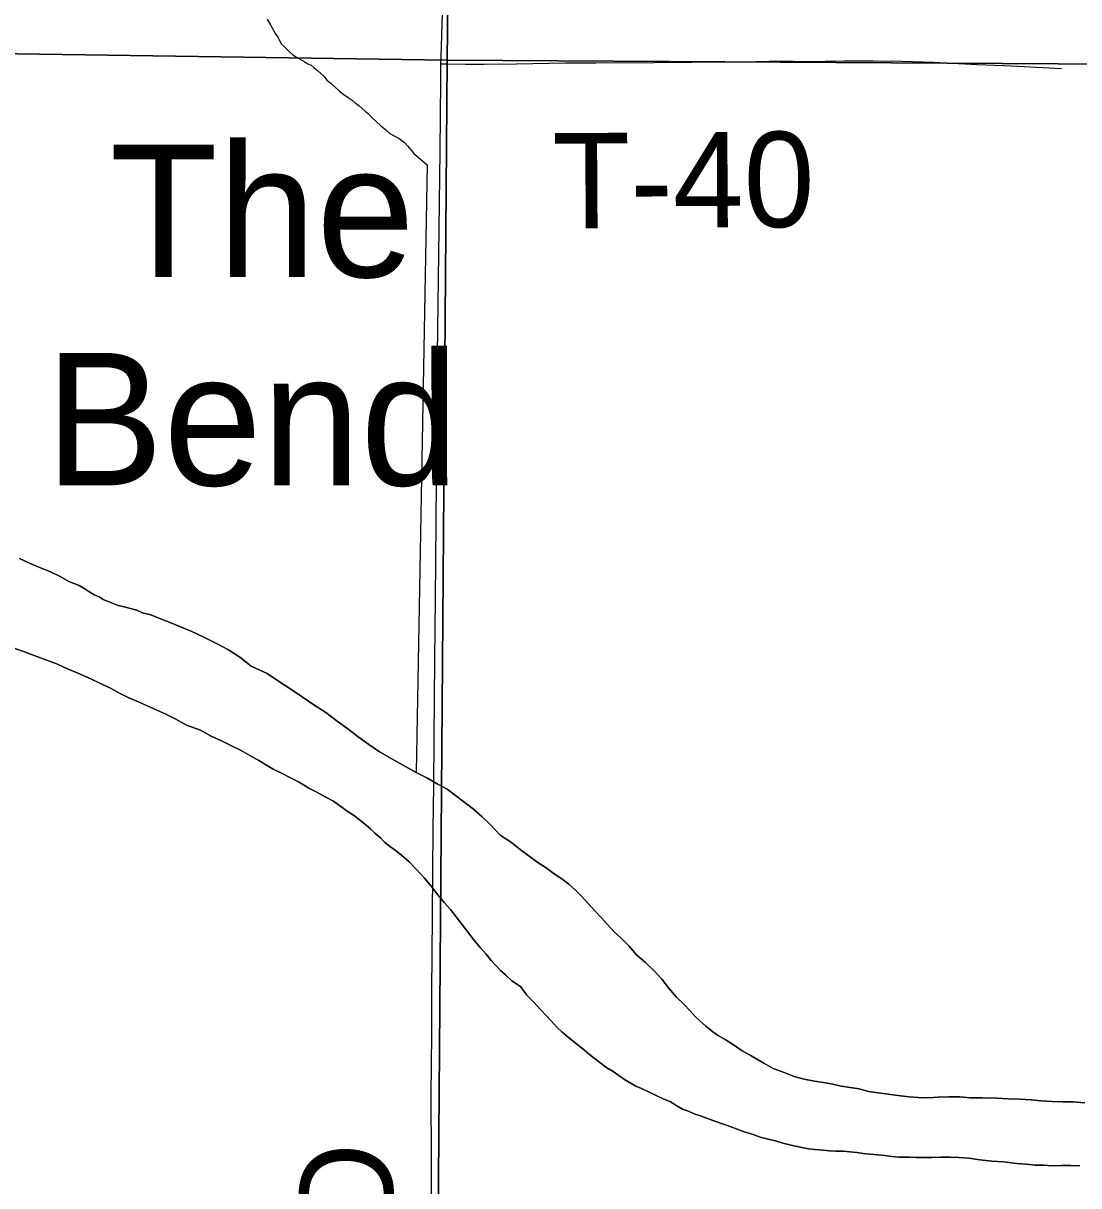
# Model space of a CAD drawing. Extents: x 2.4 to 73.1, y 4.5 to 25.6.
# Drawn here: x 31.8993 to 32.214, y 22.2941 to 22.6405 of the extents above; entities that cross this region are included whole.
import ezdxf

# ---------------------------------------------------------------- set-up
doc = ezdxf.new("R2010")
doc.units = 0
for name, color, linetype in [('GM_X_County_Road', 7, 'Continuous'), ('GM_X_County_Road_Text', 7, 'Continuous'), ('GM_X_Major_River', 7, 'Continuous'), ('GM_X_Minor_River', 7, 'Continuous'), ('GM_X_Section', 7, 'Continuous'), ('GM_X_Township_Road', 7, 'Continuous'), ('GM_X_Township_Road_Text', 7, 'Continuous'), ('GM_X_Unincorporated_Text', 7, 'Continuous')]:
    doc.layers.add(name, color=color, linetype=linetype)

msp = doc.modelspace()

# ---------------------------------------------------------------- linework, layer by layer
at = {"layer": 'GM_X_County_Road'}
for points in [[(32.02387, 22.62838), (32.02389, 22.63044), (32.02443, 22.64668), (32.02463, 22.65224)], [(32.02057, 22.1494), (32.0206, 22.15275), (32.02069, 22.19316), (32.02079, 22.22765), (32.02098, 22.25719), (32.0211, 22.27677), (32.02101, 22.30257), (32.02099, 22.32091), (32.02119, 22.33924), (32.02115, 22.35198), (32.02129, 22.36316), (32.02138, 22.37435), (32.02157, 22.40046), (32.0217, 22.4132), (32.02179, 22.42719), (32.02201, 22.45092), (32.02221, 22.46884), (32.02263, 22.51515), (32.02285, 22.54188), (32.02331, 22.57918), (32.02366, 22.6024), (32.0238, 22.62331), (32.02387, 22.62838)]]:
    msp.add_lwpolyline(points, dxfattribs=at)
at = {"layer": 'GM_X_Major_River'}
for points in [[(31.91031, 22.47565), (31.90748, 22.47703), (31.90445, 22.47822), (31.90124, 22.4796), (31.89822, 22.48098)], [(31.89822, 22.48098), (31.90124, 22.4796), (31.90445, 22.47822), (31.90748, 22.47703), (31.91031, 22.47565)], [(32.18516, 22.32024), (32.18174, 22.32029), (32.17851, 22.32053), (32.17527, 22.32058), (32.17204, 22.32045), (32.16899, 22.3203), (32.16614, 22.32035), (32.16348, 22.32058), (32.16082, 22.32081), (32.15133, 22.3221), (32.1485, 22.32291), (32.14584, 22.32333), (32.14318, 22.32375), (32.14072, 22.32436), (32.13787, 22.32479), (32.13522, 22.32521), (32.13218, 22.32583), (32.12915, 22.32663), (32.12613, 22.32782), (32.12292, 22.32901), (32.12009, 22.33058), (32.11632, 22.33273), (32.11368, 22.33429), (32.11104, 22.33604), (32.1086, 22.3376), (32.10633, 22.33897), (32.10446, 22.34033), (32.10276, 22.34168), (32.10108, 22.34323), (32.09958, 22.34459), (32.09808, 22.34632), (32.0964, 22.34806), (32.09396, 22.35038), (32.09172, 22.35307), (32.08967, 22.35557), (32.08743, 22.35808), (32.0848, 22.36059), (32.08218, 22.36291), (32.07993, 22.36542), (32.07769, 22.36773), (32.07544, 22.36986), (32.07338, 22.37198), (32.0717, 22.37391), (32.06983, 22.37584), (32.06759, 22.37834), (32.0659, 22.38027), (32.06403, 22.38201), (32.06197, 22.38394), (32.0599, 22.3855), (32.05764, 22.38705), (32.0552, 22.3888), (32.05275, 22.39036), (32.05012, 22.3923), (32.04749, 22.39424), (32.04486, 22.39638), (32.04147, 22.39852), (32.03866, 22.4016), (32.03604, 22.40412), (32.0336, 22.40625), (32.02571, 22.41226), (32.02269, 22.41383), (32.01967, 22.41559), (32.01646, 22.41716), (32.01307, 22.41911), (32.00987, 22.42087), (32.00553, 22.42341), (32.00233, 22.42555), (31.99914, 22.42788), (31.99613, 22.43021), (31.99293, 22.43254), (31.98955, 22.43507), (31.98597, 22.4374), (31.98221, 22.43993), (31.97882, 22.44227), (31.97543, 22.44441), (31.97205, 22.44674), (31.96732, 22.44891), (31.96394, 22.45162), (31.96055, 22.45377), (31.95678, 22.45573), (31.9532, 22.45749), (31.94961, 22.45926), (31.94621, 22.46064), (31.94281, 22.46203), (31.93978, 22.46322), (31.93733, 22.4642), (31.93486, 22.46481), (31.93316, 22.4656), (31.93089, 22.46621), (31.92938, 22.46661), (31.92767, 22.46702), (31.92616, 22.46761), (31.92465, 22.46821), (31.92313, 22.4688), (31.922, 22.46958), (31.92049, 22.47017), (31.91917, 22.47095), (31.91767, 22.47193), (31.91597, 22.4729), (31.91295, 22.47409), (31.91031, 22.47565)], [(31.91031, 22.47565), (31.91295, 22.47409), (31.91597, 22.4729), (31.91767, 22.47193), (31.91917, 22.47095), (31.92049, 22.47017), (31.922, 22.46958), (31.92313, 22.4688), (31.92465, 22.46821), (31.92616, 22.46761), (31.92767, 22.46702), (31.92938, 22.46661), (31.93089, 22.46621), (31.93316, 22.4656), (31.93486, 22.46481), (31.93733, 22.4642), (31.93978, 22.46322), (31.94281, 22.46203), (31.94621, 22.46064), (31.94961, 22.45926), (31.9532, 22.45749), (31.95678, 22.45573), (31.96055, 22.45377), (31.96394, 22.45162), (31.96732, 22.44891), (31.97205, 22.44674), (31.97543, 22.44441), (31.97882, 22.44227), (31.98221, 22.43993), (31.98597, 22.4374), (31.98955, 22.43507), (31.99293, 22.43254), (31.99613, 22.43021), (31.99914, 22.42788), (32.00233, 22.42555), (32.00553, 22.42341), (32.00987, 22.42087), (32.01307, 22.41911), (32.01646, 22.41716), (32.01967, 22.41559), (32.02269, 22.41383), (32.02571, 22.41226), (32.0336, 22.40625), (32.03604, 22.40412), (32.03866, 22.4016), (32.04147, 22.39852), (32.04486, 22.39638), (32.04749, 22.39424), (32.05012, 22.3923), (32.05275, 22.39036), (32.0552, 22.3888), (32.05764, 22.38705), (32.0599, 22.3855), (32.06197, 22.38394), (32.06403, 22.38201), (32.0659, 22.38027), (32.06759, 22.37834), (32.06983, 22.37584), (32.0717, 22.37391), (32.07338, 22.37198), (32.07544, 22.36986), (32.07769, 22.36773), (32.07993, 22.36542), (32.08218, 22.36291), (32.0848, 22.36059), (32.08743, 22.35808), (32.08967, 22.35557), (32.09172, 22.35307), (32.09396, 22.35038), (32.0964, 22.34806), (32.09808, 22.34632), (32.09958, 22.34459), (32.10108, 22.34323), (32.10276, 22.34168), (32.10446, 22.34033), (32.10633, 22.33897), (32.1086, 22.3376), (32.11104, 22.33604), (32.11368, 22.33429), (32.11632, 22.33273), (32.12009, 22.33058), (32.12292, 22.32901), (32.12613, 22.32782), (32.12915, 22.32663), (32.13218, 22.32583), (32.13522, 22.32521), (32.13787, 22.32479), (32.14072, 22.32436), (32.14318, 22.32375), (32.14584, 22.32333), (32.1485, 22.32291), (32.15133, 22.3221), (32.16082, 22.32081), (32.16348, 22.32058), (32.16614, 22.32035), (32.16899, 22.3203), (32.17204, 22.32045), (32.17527, 22.32058), (32.17851, 22.32053), (32.18174, 22.32029), (32.18516, 22.32024)], [(31.89666, 22.45421), (31.89987, 22.45302), (31.90952, 22.44945), (31.91254, 22.44807), (31.91537, 22.44688), (31.91953, 22.44511), (31.92236, 22.44373), (31.92538, 22.44235), (31.92821, 22.44079), (31.93085, 22.43942), (31.93368, 22.43823), (31.93633, 22.43705), (31.93897, 22.43587), (31.94162, 22.43468), (31.94482, 22.43311), (31.94803, 22.43135), (31.95219, 22.42977), (31.9554, 22.42801), (31.95842, 22.42663), (31.96125, 22.42525), (31.96408, 22.42388), (31.96691, 22.42231), (31.96955, 22.42075), (31.97181, 22.41939), (31.97388, 22.41821), (31.97633, 22.41703), (31.97897, 22.41566), (31.98162, 22.41429), (31.98444, 22.41254), (31.98689, 22.41136), (31.98935, 22.40999), (31.9918, 22.40862), (31.99405, 22.40706), (31.99594, 22.4057), (31.99782, 22.40453), (31.99951, 22.40318), (32.00101, 22.40201), (32.00289, 22.40046), (32.0042, 22.39911), (32.00589, 22.39775), (32.00701, 22.39641), (32.00851, 22.39524), (32.01021, 22.39408), (32.01208, 22.39253), (32.01434, 22.39059), (32.01658, 22.38827), (32.01882, 22.38577), (32.02107, 22.38326), (32.02293, 22.38076), (32.0248, 22.37845), (32.02666, 22.37633)], [(32.02666, 22.37633), (32.0248, 22.37845), (32.02293, 22.38076), (32.02107, 22.38326), (32.01882, 22.38577), (32.01658, 22.38827), (32.01434, 22.39059), (32.01208, 22.39253), (32.01021, 22.39408), (32.00851, 22.39524), (32.00701, 22.39641), (32.00589, 22.39775), (32.0042, 22.39911), (32.00289, 22.40046), (32.00101, 22.40201), (31.99951, 22.40318), (31.99782, 22.40453), (31.99594, 22.4057), (31.99405, 22.40706), (31.9918, 22.40862), (31.98935, 22.40999), (31.98689, 22.41136), (31.98444, 22.41254), (31.98162, 22.41429), (31.97897, 22.41566), (31.97633, 22.41703), (31.97388, 22.41821), (31.97181, 22.41939), (31.96955, 22.42075), (31.96691, 22.42231), (31.96408, 22.42388), (31.96125, 22.42525), (31.95842, 22.42663), (31.9554, 22.42801), (31.95219, 22.42977), (31.94803, 22.43135), (31.94482, 22.43311), (31.94162, 22.43468), (31.93897, 22.43587), (31.93633, 22.43705), (31.93368, 22.43823), (31.93085, 22.43942), (31.92821, 22.44079), (31.92538, 22.44235), (31.92236, 22.44373), (31.91953, 22.44511), (31.91537, 22.44688), (31.91254, 22.44807), (31.90952, 22.44945), (31.89987, 22.45302), (31.89666, 22.45421)], [(32.02666, 22.37633), (32.02909, 22.37325), (32.03393, 22.36691), (32.03561, 22.36498), (32.0373, 22.36305), (32.03879, 22.36113), (32.04028, 22.35959), (32.04159, 22.35824), (32.04309, 22.35688), (32.04497, 22.35514), (32.0476, 22.35339), (32.04947, 22.35089), (32.05153, 22.34877), (32.05339, 22.34665), (32.05508, 22.34491), (32.05676, 22.34318), (32.05826, 22.34144), (32.05994, 22.33989), (32.06182, 22.33834), (32.06389, 22.3366), (32.06614, 22.33486), (32.06821, 22.33311), (32.07121, 22.33079), (32.07328, 22.32923), (32.07516, 22.32806), (32.07686, 22.3269), (32.07855, 22.32573), (32.08025, 22.32475), (32.08194, 22.32377), (32.08364, 22.32299), (32.08572, 22.322), (32.0878, 22.32102), (32.08987, 22.32004), (32.09233, 22.31905), (32.09421, 22.31788), (32.09591, 22.3169), (32.09761, 22.31631), (32.09931, 22.31552), (32.1012, 22.31492), (32.10328, 22.31413), (32.10555, 22.31333), (32.10782, 22.31253), (32.11009, 22.31174), (32.11217, 22.31094), (32.11425, 22.31015), (32.1169, 22.30935), (32.11898, 22.30856), (32.12144, 22.30795), (32.12391, 22.30734), (32.1258, 22.30674), (32.1275, 22.30633), (32.12902, 22.30593), (32.13338, 22.3051), (32.13528, 22.30488), (32.13775, 22.30465), (32.13965, 22.30443), (32.14155, 22.3044), (32.14383, 22.30436), (32.14573, 22.30414), (32.14782, 22.30392), (32.14971, 22.3037), (32.1518, 22.30348), (32.15408, 22.30325), (32.15617, 22.30303), (32.15826, 22.3028), (32.16035, 22.30258), (32.16339, 22.30253), (32.16567, 22.30249), (32.16795, 22.30246), (32.17023, 22.30242), (32.1729, 22.30257), (32.17556, 22.30253), (32.17822, 22.30249), (32.18126, 22.30225), (32.18449, 22.30182), (32.1881, 22.30138), (32.19151, 22.30114), (32.1955, 22.30069), (32.19835, 22.30046), (32.20101, 22.30022), (32.20348, 22.30018), (32.20595, 22.29996), (32.20881, 22.3001), (32.21166, 22.30006), (32.21432, 22.30001)], [(32.21432, 22.30001), (32.21166, 22.30006), (32.20881, 22.3001), (32.20595, 22.29996), (32.20348, 22.30018), (32.20101, 22.30022), (32.19835, 22.30046), (32.1955, 22.30069), (32.19151, 22.30114), (32.1881, 22.30138), (32.18449, 22.30182), (32.18126, 22.30225), (32.17822, 22.30249), (32.17556, 22.30253), (32.1729, 22.30257), (32.17023, 22.30242), (32.16795, 22.30246), (32.16567, 22.30249), (32.16339, 22.30253), (32.16035, 22.30258), (32.15826, 22.3028), (32.15617, 22.30303), (32.15408, 22.30325), (32.1518, 22.30348), (32.14971, 22.3037), (32.14782, 22.30392), (32.14573, 22.30414), (32.14383, 22.30436), (32.14155, 22.3044), (32.13965, 22.30443), (32.13775, 22.30465), (32.13528, 22.30488), (32.13338, 22.3051), (32.12902, 22.30593), (32.1275, 22.30633), (32.1258, 22.30674), (32.12391, 22.30734), (32.12144, 22.30795), (32.11898, 22.30856), (32.1169, 22.30935), (32.11425, 22.31015), (32.11217, 22.31094), (32.11009, 22.31174), (32.10782, 22.31253), (32.10555, 22.31333), (32.10328, 22.31413), (32.1012, 22.31492), (32.09931, 22.31552), (32.09761, 22.31631), (32.09591, 22.3169), (32.09421, 22.31788), (32.09233, 22.31905), (32.08987, 22.32004), (32.0878, 22.32102), (32.08572, 22.322), (32.08364, 22.32299), (32.08194, 22.32377), (32.08025, 22.32475), (32.07855, 22.32573), (32.07686, 22.3269), (32.07516, 22.32806), (32.07328, 22.32923), (32.07121, 22.33079), (32.06821, 22.33311), (32.06614, 22.33486), (32.06389, 22.3366), (32.06182, 22.33834), (32.05994, 22.33989), (32.05826, 22.34144), (32.05676, 22.34318), (32.05508, 22.34491), (32.05339, 22.34665), (32.05153, 22.34877), (32.04947, 22.35089), (32.0476, 22.35339), (32.04497, 22.35514), (32.04309, 22.35688), (32.04159, 22.35824), (32.04028, 22.35959), (32.03879, 22.36113), (32.0373, 22.36305), (32.03561, 22.36498), (32.03393, 22.36691), (32.02909, 22.37325), (32.02666, 22.37633)], [(32.21576, 22.3188), (32.21234, 22.31905), (32.20929, 22.31909), (32.20606, 22.31915), (32.20283, 22.31939), (32.19979, 22.31962), (32.19637, 22.31987), (32.19295, 22.31992), (32.18953, 22.32017), (32.18516, 22.32024)], [(32.18516, 22.32024), (32.18953, 22.32017), (32.19295, 22.31992), (32.19637, 22.31987), (32.19979, 22.31962), (32.20283, 22.31939), (32.20606, 22.31915), (32.20929, 22.31909), (32.21234, 22.31905), (32.21576, 22.3188)]]:
    msp.add_lwpolyline(points, dxfattribs=at)
at = {"layer": 'GM_X_Minor_River'}
for points in [[(31.97207, 22.64169), (31.97318, 22.63977), (31.97392, 22.63843), (31.97447, 22.63747), (31.97521, 22.63632), (31.97577, 22.63536), (31.97632, 22.63421), (31.97726, 22.63344), (31.97857, 22.63209), (31.9797, 22.63112), (31.98083, 22.63034), (31.98215, 22.62956), (31.98328, 22.62897), (31.98422, 22.62839), (31.98516, 22.62799), (31.9861, 22.62722), (31.98704, 22.62644), (31.98892, 22.6247), (31.98985, 22.62355), (31.99116, 22.62258), (31.99229, 22.62142), (31.9936, 22.62026), (31.99492, 22.61929), (31.99623, 22.61832), (31.99736, 22.61754), (31.9983, 22.61676), (31.99943, 22.61599), (32.0013, 22.61425), (32.00224, 22.61347), (32.00318, 22.61251), (32.00468, 22.61115), (32.0058, 22.60999), (32.00731, 22.60883), (32.00862, 22.60767), (32.00994, 22.60689), (32.01145, 22.6061), (32.01295, 22.60494), (32.01389, 22.60398), (32.015, 22.60263), (32.01575, 22.60167), (32.01971, 22.59826)], [(32.01971, 22.59826), (32.01646, 22.41716)]]:
    msp.add_lwpolyline(points, dxfattribs=at)
at = {"layer": 'GM_X_Section'}
for points in [[(32.03128, 23.13003), (32.0257, 22.62946), (31.53976, 22.6366), (31.55553, 23.13542)], [(32.52707, 23.1282), (32.52237, 22.62648), (32.0257, 22.62946), (32.03128, 23.13003)], [(32.0257, 22.62946), (32.02184, 22.12942), (31.52296, 22.13382), (31.53976, 22.6366)], [(32.52237, 22.62648), (32.5213, 22.12602), (32.02184, 22.12942), (32.0257, 22.62946)]]:
    msp.add_lwpolyline(points, close=True, dxfattribs=at)
at = {"layer": 'GM_X_Township_Road'}
for points in [[(32.02387, 22.62838), (32.02588, 22.62835), (32.03118, 22.62829), (32.03677, 22.62825), (32.0464, 22.6284), (32.06101, 22.62868)], [(32.06101, 22.62868), (32.07002, 22.62874), (32.08743, 22.62882), (32.10981, 22.62902), (32.11789, 22.62909), (32.12534, 22.62925), (32.1328, 22.62913), (32.14398, 22.62927), (32.15269, 22.6293), (32.16139, 22.62917), (32.17071, 22.62889), (32.18374, 22.6282), (32.19151, 22.62789), (32.19585, 22.6277), (32.2052, 22.6272), (32.20886, 22.62705)]]:
    msp.add_lwpolyline(points, dxfattribs=at)

# ---------------------------------------------------------------- texts
at = {"layer": 'GM_X_County_Road_Text'}
msp.add_text('RD', height=0.028409, rotation=90, dxfattribs=at).set_placement((32.00984, 22.25196))
at = {"layer": 'GM_X_Township_Road_Text'}
msp.add_text('T-40', height=0.028409, rotation=0.3537, dxfattribs=at).set_placement((32.0572, 22.57932))
at = {"layer": 'GM_X_Unincorporated_Text'}
for s, p in [('The', (31.92507, 22.56485)), ('Bend', (31.90591, 22.50277))]:
    msp.add_text(s, height=0.039489, rotation=0, dxfattribs=at).set_placement(p)

doc.saveas('drawing.dxf')
